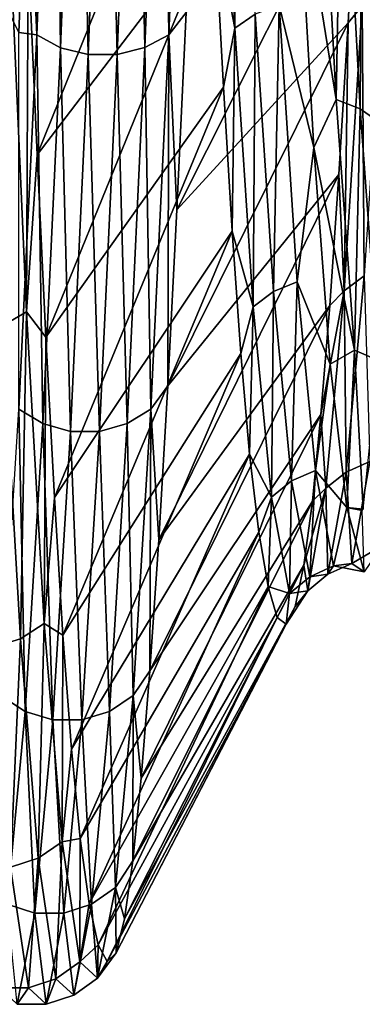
# Model space of a CAD drawing. Header units: metres. Extents: x -95 to 103, y -12 to 12.
# Tile 492 of 520: x 99.718 to 100.625, y -10.456 to -7.848. Entities that reach past the tile are written whole.
import ezdxf

# ---------------------------------------------------------------- set-up
doc = ezdxf.new("R2010")
doc.units = ezdxf.units.M
doc.layers.add('solid_P74500_01', color=7, linetype='CONTINUOUS')

msp = doc.modelspace()

# ---------------------------------------------------------------- linework, layer by layer
at = {"layer": 'solid_P74500_01'}
for points in [[(99.810074, -6.683625, -7.97154), (99.763016, -7.888095, -6.783866), (99.7621, -6.710556, -7.870455)], [(99.826218, -7.922081, -6.813229), (99.763016, -7.888095, -6.783866), (99.810074, -6.683625, -7.97154)], [(99.873276, -6.712398, -8.00602), (99.826218, -7.922081, -6.813229), (99.810074, -6.683625, -7.97154)], [(100.159401, -6.683316, -7.971447), (100.112343, -7.887776, -6.783823), (100.096275, -6.712177, -8.005974)], [(100.159401, -6.683316, -7.971447), (100.158714, -7.828728, -6.759295), (100.112343, -7.887776, -6.783823)], [(99.763016, -7.888095, -6.783866), (99.738045, -7.32219, -7.305136), (99.7621, -6.710556, -7.870455)], [(99.899452, -7.940409, -6.829105), (99.826218, -7.922081, -6.813229), (99.873276, -6.712398, -8.00602)], [(99.94651, -6.727907, -8.024654), (99.899452, -7.940409, -6.829105), (99.873276, -6.712398, -8.00602)], [(99.976013, -7.940327, -6.829104), (99.899452, -7.940409, -6.829105), (99.94651, -6.727907, -8.024654)], [(100.023079, -6.727826, -8.02464), (99.976013, -7.940327, -6.829104), (99.94651, -6.727907, -8.024654)], [(100.04921, -7.921857, -6.81322), (99.976013, -7.940327, -6.829104), (100.023079, -6.727826, -8.02464)], [(100.096275, -6.712177, -8.005974), (100.04921, -7.921857, -6.81322), (100.023079, -6.727826, -8.02464)], [(100.112343, -7.887776, -6.783823), (100.04921, -7.921857, -6.81322), (100.096275, -6.712177, -8.005974)], [(100.292946, -6.878861, 6.337482), (100.23954, -6.911439, 6.367486), (100.287659, -7.870397, 5.134117)], [(100.341072, -7.833301, 5.109926), (100.292946, -6.878861, 6.337482), (100.287659, -7.870397, 5.134117)], [(100.287659, -7.870397, 5.134117), (100.23954, -6.911439, 6.367486), (100.233604, -7.589796, 5.631103)], [(99.738045, -7.32219, -7.305136), (99.715248, -7.881959, -6.697031), (99.26162, -6.953875, -6.39924)], [(99.740379, -7.667348, 6.942352), (99.763916, -8.206151, 6.297441), (100.209946, -7.099963, 6.236498)], [(99.763916, -8.206151, 6.297441), (100.233604, -7.589796, 5.631103), (100.209946, -7.099963, 6.236498)], [(100.555756, -8.058877, 4.691297), (100.507629, -7.165494, 5.959482), (100.45211, -7.41867, 5.626712)], [(100.570862, -7.187446, 5.977786), (100.507629, -7.165494, 5.959482), (100.555756, -8.058877, 4.691297)], [(100.570862, -7.187446, 5.977786), (100.555756, -8.058877, 4.691297), (100.618988, -8.083573, 4.705714)], [(100.570862, -7.187446, 5.977786), (100.618988, -8.083573, 4.705714), (100.624245, -7.221439, 6.006183)], [(100.618988, -8.083573, 4.705714), (100.672363, -8.121825, 4.728095), (100.624245, -7.221439, 6.006183)], [(100.624245, -7.221439, 6.006183), (100.672363, -8.121825, 4.728095), (100.66259, -7.271134, 6.032789)], [(99.763016, -7.888095, -6.783866), (99.715248, -7.881959, -6.697031), (99.738045, -7.32219, -7.305136)], [(100.134155, -8.351474, -6.100956), (100.611237, -7.400412, -5.87669), (100.586952, -7.8562, -5.249252)], [(100.134155, -8.351474, -6.100956), (100.158714, -7.828728, -6.759295), (100.611237, -7.400412, -5.87669)], [(100.624512, -7.811121, -5.219097), (100.586952, -7.8562, -5.249252), (100.611237, -7.400412, -5.87669)], [(100.40432, -7.809359, 5.094355), (100.495888, -8.186472, 4.444812), (100.45211, -7.41867, 5.626712)], [(100.555756, -8.058877, 4.691297), (100.45211, -7.41867, 5.626712), (100.495888, -8.186472, 4.444812)], [(99.735863, -8.621679, 5.821819), (99.688805, -7.564149, 7.141912), (99.672729, -8.659002, 5.846967)], [(99.735863, -8.621679, 5.821819), (99.740379, -7.667348, 6.942352), (99.688805, -7.564149, 7.141912)], [(99.763916, -8.206151, 6.297441), (99.787132, -8.688874, 5.610408), (100.233604, -7.589796, 5.631103)], [(99.787132, -8.688874, 5.610408), (100.257011, -8.026645, 4.986597), (100.233604, -7.589796, 5.631103)], [(100.287659, -7.870397, 5.134117), (100.233604, -7.589796, 5.631103), (100.257011, -8.026645, 4.986597)], [(99.735863, -8.621679, 5.821819), (99.763916, -8.206151, 6.297441), (99.740379, -7.667348, 6.942352)], [(100.677917, -7.774309, -5.194499), (100.629799, -8.52595, -3.830063), (100.624512, -7.811121, -5.219097)], [(100.389191, -8.568107, 3.737523), (100.40432, -7.809359, 5.094355), (100.341072, -7.833301, 5.109926)], [(100.389191, -8.568107, 3.737523), (100.452438, -8.541926, 3.726146), (100.40432, -7.809359, 5.094355)], [(100.40432, -7.809359, 5.094355), (100.452438, -8.541926, 3.726146), (100.495888, -8.186472, 4.444812)], [(100.624512, -7.811121, -5.219097), (100.576385, -8.566322, -3.848201), (100.586952, -7.8562, -5.249252)], [(100.629799, -8.52595, -3.830063), (100.576385, -8.566322, -3.848201), (100.624512, -7.811121, -5.219097)], [(100.112343, -7.887776, -6.783823), (100.158714, -7.828728, -6.759295), (100.134155, -8.351474, -6.100956)], [(100.341072, -7.833301, 5.109926), (100.287659, -7.870397, 5.134117), (100.335777, -8.608681, 3.755216)], [(100.389191, -8.568107, 3.737523), (100.341072, -7.833301, 5.109926), (100.335777, -8.608681, 3.755216)], [(100.10981, -8.817802, -5.403184), (100.586952, -7.8562, -5.249252), (100.56266, -8.257957, -4.589644)], [(100.10981, -8.817802, -5.403184), (100.134155, -8.351474, -6.100956), (100.586952, -7.8562, -5.249252)], [(100.287659, -7.870397, 5.134117), (100.257011, -8.026645, 4.986597), (100.280151, -8.407636, 4.31019)], [(100.335777, -8.608681, 3.755216), (100.287659, -7.870397, 5.134117), (100.280151, -8.407636, 4.31019)], [(100.576385, -8.566322, -3.848201), (100.56266, -8.257957, -4.589644), (100.586952, -7.8562, -5.249252)], [(99.763016, -7.888095, -6.783866), (99.715958, -8.879577, -5.411709), (99.715248, -7.881959, -6.697031)], [(99.77916, -8.917857, -5.435156), (99.715958, -8.879577, -5.411709), (99.763016, -7.888095, -6.783866)], [(99.826218, -7.922081, -6.813229), (99.77916, -8.917857, -5.435156), (99.763016, -7.888095, -6.783866)], [(100.112343, -7.887776, -6.783823), (100.065285, -8.879255, -5.41172), (100.04921, -7.921857, -6.81322)], [(100.112343, -7.887776, -6.783823), (100.10981, -8.817802, -5.403184), (100.065285, -8.879255, -5.41172)], [(100.112343, -7.887776, -6.783823), (100.134155, -8.351474, -6.100956), (100.10981, -8.817802, -5.403184)], [(99.852394, -8.938507, -5.447843), (99.77916, -8.917857, -5.435156), (99.826218, -7.922081, -6.813229)], [(99.899452, -7.940409, -6.829105), (99.852394, -8.938507, -5.447843), (99.826218, -7.922081, -6.813229)], [(100.04921, -7.921857, -6.81322), (100.002151, -8.917634, -5.435184), (99.976013, -7.940327, -6.829104)], [(100.065285, -8.879255, -5.41172), (100.002151, -8.917634, -5.435184), (100.04921, -7.921857, -6.81322)], [(99.928955, -8.938426, -5.447855), (99.852394, -8.938507, -5.447843), (99.899452, -7.940409, -6.829105)], [(99.976013, -7.940327, -6.829104), (99.928955, -8.938426, -5.447855), (99.899452, -7.940409, -6.829105)], [(100.002151, -8.917634, -5.435184), (99.928955, -8.938426, -5.447855), (99.976013, -7.940327, -6.829104)], [(99.787132, -8.688874, 5.610408), (99.809807, -9.113307, 4.887979), (100.257011, -8.026645, 4.986597)], [(99.809807, -9.113307, 4.887979), (100.280151, -8.407636, 4.31019), (100.257011, -8.026645, 4.986597)], [(100.603874, -8.723684, 3.291443), (100.555756, -8.058877, 4.691297), (100.495888, -8.186472, 4.444812)], [(100.618988, -8.083573, 4.705714), (100.555756, -8.058877, 4.691297), (100.603874, -8.723684, 3.291443)], [(100.618988, -8.083573, 4.705714), (100.603874, -8.723684, 3.291443), (100.667107, -8.750425, 3.30157)], [(100.618988, -8.083573, 4.705714), (100.667107, -8.750425, 3.30157), (100.672363, -8.121825, 4.728095)], [(100.452438, -8.541926, 3.726146), (100.539551, -8.760159, 3.162241), (100.495888, -8.186472, 4.444812)], [(100.603874, -8.723684, 3.291443), (100.495888, -8.186472, 4.444812), (100.539551, -8.760159, 3.162241)], [(99.735863, -8.621679, 5.821819), (99.787132, -8.688874, 5.610408), (99.763916, -8.206151, 6.297441)], [(100.08593, -9.225734, -4.670486), (100.56266, -8.257957, -4.589644), (100.538559, -8.604631, -3.901409)], [(100.08593, -9.225734, -4.670486), (100.10981, -8.817802, -5.403184), (100.56266, -8.257957, -4.589644)], [(100.576385, -8.566322, -3.848201), (100.538559, -8.604631, -3.901409), (100.56266, -8.257957, -4.589644)], [(99.809807, -9.113307, 4.887979), (99.832062, -9.47849, 4.134807), (100.280151, -8.407636, 4.31019)], [(99.832062, -9.47849, 4.134807), (100.303009, -8.732266, 3.60644), (100.280151, -8.407636, 4.31019)], [(100.335777, -8.608681, 3.755216), (100.280151, -8.407636, 4.31019), (100.303009, -8.732266, 3.60644)], [(100.629799, -8.52595, -3.830063), (100.581673, -9.04604, -2.36144), (100.576385, -8.566322, -3.848201)], [(100.629799, -8.52595, -3.830063), (100.644928, -9.018426, -2.354191), (100.581673, -9.04604, -2.36144)], [(100.437309, -9.069366, 2.26212), (100.452438, -8.541926, 3.726146), (100.389191, -8.568107, 3.737523)], [(100.437309, -9.069366, 2.26212), (100.500557, -9.041661, 2.25525), (100.452438, -8.541926, 3.726146)], [(100.452438, -8.541926, 3.726146), (100.500557, -9.041661, 2.25525), (100.539551, -8.760159, 3.162241)], [(100.389191, -8.568107, 3.737523), (100.335777, -8.608681, 3.755216), (100.383904, -9.112312, 2.272827)], [(100.437309, -9.069366, 2.26212), (100.389191, -8.568107, 3.737523), (100.383904, -9.112312, 2.272827)], [(100.576385, -8.566322, -3.848201), (100.515152, -8.89393, -3.188008), (100.538559, -8.604631, -3.901409)], [(100.576385, -8.566322, -3.848201), (100.528267, -9.088874, -2.372625), (100.515152, -8.89393, -3.188008)], [(100.581673, -9.04604, -2.36144), (100.528267, -9.088874, -2.372625), (100.576385, -8.566322, -3.848201)], [(100.062355, -9.573173, -3.909369), (100.538559, -8.604631, -3.901409), (100.515152, -8.89393, -3.188008)], [(100.062355, -9.573173, -3.909369), (100.08593, -9.225734, -4.670486), (100.538559, -8.604631, -3.901409)], [(99.735863, -8.621679, 5.821819), (99.672729, -8.659002, 5.846967), (99.719795, -9.488081, 4.362301)], [(99.782921, -9.447192, 4.343554), (99.735863, -8.621679, 5.821819), (99.719795, -9.488081, 4.362301)], [(99.782921, -9.447192, 4.343554), (99.787132, -8.688874, 5.610408), (99.735863, -8.621679, 5.821819)], [(100.335777, -8.608681, 3.755216), (100.303009, -8.732266, 3.60644), (100.326263, -8.998958, 2.877616)], [(100.383904, -9.112312, 2.272827), (100.335777, -8.608681, 3.755216), (100.326263, -8.998958, 2.877616)], [(99.719795, -9.488081, 4.362301), (99.672729, -8.659002, 5.846967), (99.646599, -9.510199, 4.37248)], [(99.782921, -9.447192, 4.343554), (99.809807, -9.113307, 4.887979), (99.787132, -8.688874, 5.610408)], [(99.832062, -9.47849, 4.134807), (99.854698, -9.780561, 3.358341), (100.303009, -8.732266, 3.60644)], [(99.854698, -9.780561, 3.358341), (100.326263, -8.998958, 2.877616), (100.303009, -8.732266, 3.60644)], [(100.603874, -8.723684, 3.291443), (100.539551, -8.760159, 3.162241), (100.58345, -9.140444, 1.797448)], [(100.603874, -8.723684, 3.291443), (100.58345, -9.140444, 1.797448), (100.627281, -9.144527, 1.798014)], [(100.667107, -8.750425, 3.30157), (100.603874, -8.723684, 3.291443), (100.627281, -9.144527, 1.798014)], [(100.500557, -9.041661, 2.25525), (100.58345, -9.140444, 1.797448), (100.539551, -8.760159, 3.162241)], [(100.065285, -8.879255, -5.41172), (100.10981, -8.817802, -5.403184), (100.08593, -9.225734, -4.670486)], [(99.732094, -9.680332, -3.913235), (99.6689, -9.638759, -3.896325), (99.715958, -8.879577, -5.411709)], [(99.77916, -8.917857, -5.435156), (99.732094, -9.680332, -3.913235), (99.715958, -8.879577, -5.411709)], [(100.065285, -8.879255, -5.41172), (100.018219, -9.638443, -3.896388), (100.002151, -8.917634, -5.435184)], [(100.065285, -8.879255, -5.41172), (100.062355, -9.573173, -3.909369), (100.018219, -9.638443, -3.896388)], [(100.039368, -9.8573, -3.127057), (100.515152, -8.89393, -3.188008), (100.49263, -9.123366, -2.455245)], [(100.039368, -9.8573, -3.127057), (100.062355, -9.573173, -3.909369), (100.515152, -8.89393, -3.188008)], [(100.065285, -8.879255, -5.41172), (100.08593, -9.225734, -4.670486), (100.062355, -9.573173, -3.909369)], [(100.528267, -9.088874, -2.372625), (100.49263, -9.123366, -2.455245), (100.515152, -8.89393, -3.188008)], [(99.805328, -9.702765, -3.922395), (99.732094, -9.680332, -3.913235), (99.77916, -8.917857, -5.435156)], [(99.852394, -8.938507, -5.447843), (99.805328, -9.702765, -3.922395), (99.77916, -8.917857, -5.435156)], [(100.002151, -8.917634, -5.435184), (99.955093, -9.680117, -3.913299), (99.928955, -8.938426, -5.447855)], [(100.018219, -9.638443, -3.896388), (99.955093, -9.680117, -3.913299), (100.002151, -8.917634, -5.435184)], [(99.881897, -9.702686, -3.92242), (99.805328, -9.702765, -3.922395), (99.852394, -8.938507, -5.447843)], [(99.928955, -8.938426, -5.447855), (99.881897, -9.702686, -3.92242), (99.852394, -8.938507, -5.447843)], [(99.955093, -9.680117, -3.913299), (99.881897, -9.702686, -3.92242), (99.928955, -8.938426, -5.447855)], [(99.854698, -9.780561, 3.358341), (99.878136, -10.017055, 2.566963), (100.326263, -8.998958, 2.877616)], [(99.878136, -10.017055, 2.566963), (100.350471, -9.2054, 2.126411), (100.326263, -8.998958, 2.877616)], [(100.383904, -9.112312, 2.272827), (100.326263, -8.998958, 2.877616), (100.350471, -9.2054, 2.126411)], [(100.581673, -9.04604, -2.36144), (100.644928, -9.018426, -2.354191), (100.596802, -9.288549, -0.826665)], [(100.596802, -9.288549, -0.826665), (100.644928, -9.018426, -2.354191), (100.67598, -9.241237, -1.173921)], [(100.485435, -9.323498, 0.72583), (100.500557, -9.041661, 2.25525), (100.437309, -9.069366, 2.26212)], [(100.485435, -9.323498, 0.72583), (100.548683, -9.295023, 0.723653), (100.500557, -9.041661, 2.25525)], [(100.500557, -9.041661, 2.25525), (100.548683, -9.295023, 0.723653), (100.58345, -9.140444, 1.797448)], [(100.581673, -9.04604, -2.36144), (100.533554, -9.316998, -0.829237), (100.528267, -9.088874, -2.372625)], [(100.581673, -9.04604, -2.36144), (100.596802, -9.288549, -0.826665), (100.533554, -9.316998, -0.829237)], [(100.437309, -9.069366, 2.26212), (100.383904, -9.112312, 2.272827), (100.432022, -9.367646, 0.729263)], [(100.485435, -9.323498, 0.72583), (100.437309, -9.069366, 2.26212), (100.432022, -9.367646, 0.729263)], [(100.528267, -9.088874, -2.372625), (100.470184, -9.293015, -1.707181), (100.49263, -9.123366, -2.455245)], [(100.528267, -9.088874, -2.372625), (100.480141, -9.361115, -0.833167), (100.470184, -9.293015, -1.707181)], [(100.533554, -9.316998, -0.829237), (100.480141, -9.361115, -0.833167), (100.528267, -9.088874, -2.372625)], [(99.782921, -9.447192, 4.343554), (99.832062, -9.47849, 4.134807), (99.809807, -9.113307, 4.887979)], [(100.017349, -10.075826, -2.330634), (100.49263, -9.123366, -2.455245), (100.470184, -9.293015, -1.707181)], [(100.017349, -10.075826, -2.330634), (100.039368, -9.8573, -3.127057), (100.49263, -9.123366, -2.455245)], [(100.383904, -9.112312, 2.272827), (100.350471, -9.2054, 2.126411), (100.375175, -9.349674, 1.36033)], [(100.432022, -9.367646, 0.729263), (100.383904, -9.112312, 2.272827), (100.375175, -9.349674, 1.36033)], [(100.548683, -9.295023, 0.723653), (100.629723, -9.310154, 0.31555), (100.58345, -9.140444, 1.797448)], [(100.629723, -9.310154, 0.31555), (100.62458, -9.148067, 1.75824), (100.58345, -9.140444, 1.797448)], [(100.627281, -9.144527, 1.798014), (100.58345, -9.140444, 1.797448), (100.62458, -9.148067, 1.75824)], [(99.878136, -10.017055, 2.566963), (99.901932, -10.189477, 1.763441), (100.350471, -9.2054, 2.126411)], [(99.901932, -10.189477, 1.763441), (100.375175, -9.349674, 1.36033), (100.350471, -9.2054, 2.126411)], [(100.596802, -9.288549, -0.826665), (100.67598, -9.241237, -1.173921), (100.629723, -9.310154, 0.31555)], [(99.995491, -10.229765, -1.522374), (100.470184, -9.293015, -1.707181), (100.447037, -9.402429, -0.947414)], [(99.995491, -10.229765, -1.522374), (100.017349, -10.075826, -2.330634), (100.470184, -9.293015, -1.707181)], [(100.480141, -9.361115, -0.833167), (100.447037, -9.402429, -0.947414), (100.470184, -9.293015, -1.707181)], [(100.533554, -9.316998, -0.829237), (100.548683, -9.295023, 0.723653), (100.485435, -9.323498, 0.72583)], [(100.533554, -9.316998, -0.829237), (100.596802, -9.288549, -0.826665), (100.548683, -9.295023, 0.723653)], [(100.548683, -9.295023, 0.723653), (100.596802, -9.288549, -0.826665), (100.629723, -9.310154, 0.31555)], [(100.485435, -9.323498, 0.72583), (100.432022, -9.367646, 0.729263), (100.480141, -9.361115, -0.833167)], [(100.533554, -9.316998, -0.829237), (100.485435, -9.323498, 0.72583), (100.480141, -9.361115, -0.833167)], [(99.901932, -10.189477, 1.763441), (99.925606, -10.29887, 0.947244), (100.375175, -9.349674, 1.36033)], [(99.925606, -10.29887, 0.947244), (100.399544, -9.431042, 0.588995), (100.375175, -9.349674, 1.36033)], [(100.432022, -9.367646, 0.729263), (100.375175, -9.349674, 1.36033), (100.399544, -9.431042, 0.588995)], [(100.480141, -9.361115, -0.833167), (100.423447, -9.448846, -0.181129), (100.447037, -9.402429, -0.947414)], [(100.480141, -9.361115, -0.833167), (100.432022, -9.367646, 0.729263), (100.423447, -9.448846, -0.181129)], [(100.432022, -9.367646, 0.729263), (100.399544, -9.431042, 0.588995), (100.423447, -9.448846, -0.181129)], [(99.972778, -10.319607, -0.70298), (100.447037, -9.402429, -0.947414), (100.423447, -9.448846, -0.181129)], [(99.972778, -10.319607, -0.70298), (99.995491, -10.229765, -1.522374), (100.447037, -9.402429, -0.947414)], [(99.925606, -10.29887, 0.947244), (99.94931, -10.342859, 0.122577), (100.399544, -9.431042, 0.588995)], [(99.94931, -10.342859, 0.122577), (100.423447, -9.448846, -0.181129), (100.399544, -9.431042, 0.588995)], [(99.782921, -9.447192, 4.343554), (99.719795, -9.488081, 4.362301), (99.766853, -10.069355, 2.762304)], [(99.829979, -10.025969, 2.750454), (99.782921, -9.447192, 4.343554), (99.766853, -10.069355, 2.762304)], [(99.829979, -10.025969, 2.750454), (99.832062, -9.47849, 4.134807), (99.782921, -9.447192, 4.343554)], [(99.94931, -10.342859, 0.122577), (99.972778, -10.319607, -0.70298), (100.423447, -9.448846, -0.181129)], [(99.719795, -9.488081, 4.362301), (99.646599, -9.510199, 4.37248), (99.693657, -10.092829, 2.768752)], [(99.766853, -10.069355, 2.762304), (99.719795, -9.488081, 4.362301), (99.693657, -10.092829, 2.768752)], [(99.829979, -10.025969, 2.750454), (99.854698, -9.780561, 3.358341), (99.832062, -9.47849, 4.134807)], [(100.018219, -9.638443, -3.896388), (100.062355, -9.573173, -3.909369), (100.039368, -9.8573, -3.127057)], [(99.732094, -9.680332, -3.913235), (99.685036, -10.191141, -2.289893), (99.6689, -9.638759, -3.896325)], [(100.018219, -9.638443, -3.896388), (99.971161, -10.147055, -2.280071), (99.955093, -9.680117, -3.913299)], [(100.018219, -9.638443, -3.896388), (100.017349, -10.075826, -2.330634), (99.971161, -10.147055, -2.280071)], [(100.018219, -9.638443, -3.896388), (100.039368, -9.8573, -3.127057), (100.017349, -10.075826, -2.330634)], [(99.75827, -10.214772, -2.295288), (99.685036, -10.191141, -2.289893), (99.732094, -9.680332, -3.913235)], [(99.805328, -9.702765, -3.922395), (99.75827, -10.214772, -2.295288), (99.732094, -9.680332, -3.913235)], [(99.881897, -9.702686, -3.92242), (99.834839, -10.214698, -2.295325), (99.805328, -9.702765, -3.922395)], [(99.908035, -10.190938, -2.28999), (99.834839, -10.214698, -2.295325), (99.881897, -9.702686, -3.92242)], [(99.955093, -9.680117, -3.913299), (99.908035, -10.190938, -2.28999), (99.881897, -9.702686, -3.92242)], [(99.971161, -10.147055, -2.280071), (99.908035, -10.190938, -2.28999), (99.955093, -9.680117, -3.913299)], [(99.834839, -10.214698, -2.295325), (99.75827, -10.214772, -2.295288), (99.805328, -9.702765, -3.922395)], [(99.829979, -10.025969, 2.750454), (99.878136, -10.017055, 2.566963), (99.854698, -9.780561, 3.358341)], [(99.829979, -10.025969, 2.750454), (99.766853, -10.069355, 2.762304), (99.813911, -10.388635, 1.090976)], [(99.877045, -10.343882, 1.086329), (99.829979, -10.025969, 2.750454), (99.813911, -10.388635, 1.090976)], [(99.877045, -10.343882, 1.086329), (99.878136, -10.017055, 2.566963), (99.829979, -10.025969, 2.750454)], [(99.877045, -10.343882, 1.086329), (99.901932, -10.189477, 1.763441), (99.878136, -10.017055, 2.566963)], [(99.740715, -10.412854, 1.093526), (99.693657, -10.092829, 2.768752), (99.664146, -10.412911, 1.093585)], [(99.766853, -10.069355, 2.762304), (99.693657, -10.092829, 2.768752), (99.740715, -10.412854, 1.093526)], [(99.813911, -10.388635, 1.090976), (99.766853, -10.069355, 2.762304), (99.740715, -10.412854, 1.093526)], [(99.971161, -10.147055, -2.280071), (100.017349, -10.075826, -2.330634), (99.995491, -10.229765, -1.522374)], [(99.971161, -10.147055, -2.280071), (99.924103, -10.386804, -0.605012), (99.908035, -10.190938, -2.28999)], [(99.971161, -10.147055, -2.280071), (99.972778, -10.319607, -0.70298), (99.924103, -10.386804, -0.605012)], [(99.971161, -10.147055, -2.280071), (99.995491, -10.229765, -1.522374), (99.972778, -10.319607, -0.70298)], [(99.75827, -10.214772, -2.295288), (99.711212, -10.456121, -0.609047), (99.685036, -10.191141, -2.289893)], [(99.908035, -10.190938, -2.28999), (99.86097, -10.431734, -0.607684), (99.834839, -10.214698, -2.295325)], [(99.924103, -10.386804, -0.605012), (99.86097, -10.431734, -0.607684), (99.908035, -10.190938, -2.28999)], [(99.877045, -10.343882, 1.086329), (99.925606, -10.29887, 0.947244), (99.901932, -10.189477, 1.763441)], [(99.787773, -10.456056, -0.609096), (99.711212, -10.456121, -0.609047), (99.75827, -10.214772, -2.295288)], [(99.834839, -10.214698, -2.295325), (99.787773, -10.456056, -0.609096), (99.75827, -10.214772, -2.295288)], [(99.86097, -10.431734, -0.607684), (99.787773, -10.456056, -0.609096), (99.834839, -10.214698, -2.295325)], [(99.924103, -10.386804, -0.605012), (99.925606, -10.29887, 0.947244), (99.877045, -10.343882, 1.086329)], [(99.924103, -10.386804, -0.605012), (99.94931, -10.342859, 0.122577), (99.925606, -10.29887, 0.947244)], [(99.924103, -10.386804, -0.605012), (99.972778, -10.319607, -0.70298), (99.94931, -10.342859, 0.122577)], [(99.877045, -10.343882, 1.086329), (99.813911, -10.388635, 1.090976), (99.86097, -10.431734, -0.607684)], [(99.924103, -10.386804, -0.605012), (99.877045, -10.343882, 1.086329), (99.86097, -10.431734, -0.607684)], [(99.813911, -10.388635, 1.090976), (99.740715, -10.412854, 1.093526), (99.787773, -10.456056, -0.609096)], [(99.86097, -10.431734, -0.607684), (99.813911, -10.388635, 1.090976), (99.787773, -10.456056, -0.609096)], [(99.740715, -10.412854, 1.093526), (99.664146, -10.412911, 1.093585), (99.711212, -10.456121, -0.609047)], [(99.787773, -10.456056, -0.609096), (99.740715, -10.412854, 1.093526), (99.711212, -10.456121, -0.609047)]]:
    msp.add_3dface(points, dxfattribs=at)

doc.saveas('drawing.dxf')
